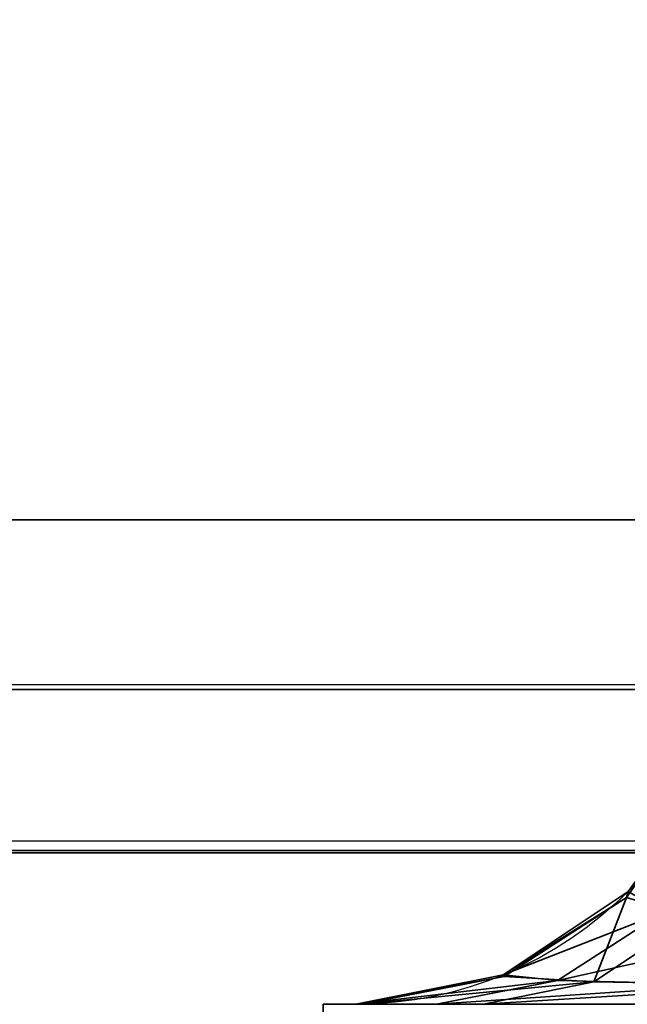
# Model space of a CAD drawing. Header units: millimetres. Extents: x -503 to 6703, y -110 to 193.
# Tile 601 of 656: x 2559.05 to 2560.15, y -26.8 to -25.01. Entities that reach past the tile are written whole.
import ezdxf

# ---------------------------------------------------------------- set-up
doc = ezdxf.new("R2010")
doc.units = ezdxf.units.MM
doc.layers.add('151', color=7, linetype='Continuous', true_color=0xffffff)

# ---------------------------------------------------------------- blocks, each defined once
blk = doc.blocks.new('UG_SURFACE_268')
at = {"layer": '151', "color": 252, "linetype": 'Continuous', "lineweight": 35}
for points in [[(2532.0001, -14, 2075.2499), (2532.0001, -25.92, 2075.2499), (3467.9999, -25.92, 2075.2499), (3467.9999, -14, 2075.2499)], [(2533.5, -14, 2073.75), (3466.5, -14, 2073.75), (3466.5, -25.92, 2073.75), (2533.5, -25.92, 2073.75)], [(3467.9999, -25.92, 2075.2499), (2532.0001, -25.92, 2075.2499), (2532.0592, -26.5209, 2075.1908)], [(3467.9408, -26.5209, 2075.1908), (3467.9999, -25.92, 2075.2499), (2532.0592, -26.5209, 2075.1908)], [(2533.5305, -26.2282, 2073.7197), (2533.5, -25.92, 2073.75), (3466.5, -25.92, 2073.75)], [(2533.5305, -26.2282, 2073.7197), (3466.5, -25.92, 2073.75), (3466.4695, -26.2282, 2073.7197)], [(3466.4695, -26.2282, 2073.7197), (3466.3796, -26.5246, 2073.6296), (2533.6204, -26.5246, 2073.6296), (2533.5305, -26.2282, 2073.7197)], [(2532.0592, -26.5209, 2075.1908), (2532.2344, -27.0987, 2075.0155), (3467.7656, -27.0987, 2075.0155), (3467.9408, -26.5209, 2075.1908)], [(3466.0373, -27.0372, 2073.2872), (2533.9627, -27.0372, 2073.2872), (2533.6204, -26.5246, 2073.6296), (3466.3796, -26.5246, 2073.6296)]]:
    blk.add_3dface(points, dxfattribs=at)
blk = doc.blocks.new('UG_SURFACE_294')
at = {"layer": '151', "color": 252, "linetype": 'Continuous', "lineweight": 35}
for points in [[(2560.2689, -26.6409, 1006.0325), (2560.1506, -26.6058, 1006.4929), (2560.3032, -26.3891, 1006.5109)], [(2560.3032, -26.3891, 1006.5109), (2560.1506, -26.6058, 1006.4929), (2560.154, -26.595, 1006.6233)], [(2560.2179, -26.6324, 1163.8515), (2560.154, -26.595, 1163.3767), (2559.9267, -26.7467, 1163.3767)], [(2559.9267, -26.7467, 1006.6233), (2559.9267, -26.7467, 1163.3767), (2560.154, -26.595, 1163.3767), (2560.154, -26.595, 1006.6233)], [(2559.9267, -26.7467, 1006.6233), (2560.154, -26.595, 1006.6233), (2560.1506, -26.6058, 1006.4929)], [(2560.1506, -26.6058, 1006.4929), (2559.9289, -26.7496, 1006.4666), (2559.9267, -26.7467, 1006.6233)], [(2560.0917, -26.759, 1005.9229), (2559.9289, -26.7496, 1006.4666), (2560.1506, -26.6058, 1006.4929)], [(2560.1506, -26.6058, 1006.4929), (2560.2689, -26.6409, 1006.0325), (2560.0917, -26.759, 1005.9229)], [(2559.9267, -26.7467, 1163.3767), (2560.0255, -26.7568, 1163.9413), (2560.2179, -26.6324, 1163.8515)], [(2560.4649, -26.6593, 1164.2305), (2560.2179, -26.6324, 1163.8515), (2560.0255, -26.7568, 1163.9413)], [(2560.446, -26.7652, 1005.531), (2560.0917, -26.759, 1005.9229), (2560.2689, -26.6409, 1006.0325)], [(2560.0255, -26.7568, 1163.9413), (2560.3368, -26.7639, 1164.3829), (2560.4649, -26.6593, 1164.2305)], [(2560.0255, -26.7568, 1163.9413), (2559.9267, -26.7467, 1163.3767), (2559.659, -26.8, 1163.3767)], [(2559.659, -26.8, 1006.6233), (2559.659, -26.8, 1163.3767), (2559.9267, -26.7467, 1163.3767), (2559.9267, -26.7467, 1006.6233)], [(2559.659, -26.8, 1006.6233), (2559.9267, -26.7467, 1006.6233), (2559.9289, -26.7496, 1006.4666)], [(2559.9289, -26.7496, 1006.4666), (2559.67, -26.8, 1006.436), (2559.659, -26.8, 1006.6233)], [(2559.67, -26.8, 1006.436), (2559.9289, -26.7496, 1006.4666), (2560.0917, -26.759, 1005.9229)], [(2559.659, -26.8, 1163.3767), (2559.8059, -26.8, 1164.0437), (2560.0255, -26.7568, 1163.9413)], [(2560.0917, -26.759, 1005.9229), (2559.891, -26.8, 1005.7988), (2559.67, -26.8, 1006.436)], [(2560.3368, -26.7639, 1164.3829), (2560.0255, -26.7568, 1163.9413), (2559.8059, -26.8, 1164.0437)], [(2559.8059, -26.8, 1164.0437), (2560.1943, -26.8, 1164.5529), (2560.3368, -26.7639, 1164.3829)], [(2559.891, -26.8, 1005.7988), (2560.0917, -26.759, 1005.9229), (2560.446, -26.7652, 1005.531)], [(2560.446, -26.7652, 1005.531), (2560.3263, -26.8, 1005.3487), (2559.891, -26.8, 1005.7988)], [(2559.6001, -26.8, 980), (2559.6001, -26.8, 1165), (2559.659, -26.8, 1006.6233)], [(2559.659, -26.8, 1006.6233), (2559.67, -26.8, 1006.436), (2559.6001, -26.8, 980)], [(2559.67, -26.8, 1006.436), (2559.891, -26.8, 1005.7988), (2559.6001, -26.8, 980)], [(2559.6001, -26.8, 1165), (2559.659, -26.8, 1163.3767), (2559.659, -26.8, 1006.6233)], [(2559.6001, -26.8, 1165), (2561.0001, -26.8, 1165), (2560.5943, -26.8, 1164.7875)], [(2559.6001, -26.8, 980), (2560.3263, -26.8, 1005.3487), (2560.5943, -26.8, 1005.2124)], [(2559.6001, -26.8, 1165), (2559.8059, -26.8, 1164.0437), (2559.659, -26.8, 1163.3767)], [(2560.5943, -26.8, 1164.7875), (2560.1943, -26.8, 1164.5529), (2559.6001, -26.8, 1165)], [(2559.6001, -26.8, 980), (2559.891, -26.8, 1005.7988), (2560.3263, -26.8, 1005.3487)], [(2560.1943, -26.8, 1164.5529), (2559.8059, -26.8, 1164.0437), (2559.6001, -26.8, 1165)], [(2560.5943, -26.8, 1005.2124), (2580.0202, -26.8, 997.9088), (2580.0202, -26.8, 980), (2559.6001, -26.8, 980)], [(2559.6001, -27.5, 1165), (2559.6001, -26.8, 1165), (2559.6001, -26.8, 980), (2559.6001, -27.5, 980)], [(2559.6001, -27.5, 1165), (2561.0001, -27.5, 1165), (2561.0001, -26.8, 1165), (2559.6001, -26.8, 1165)], [(2580.0202, -27.5, 980), (2559.6001, -27.5, 980), (2559.6001, -26.8, 980), (2580.0202, -26.8, 980)]]:
    blk.add_3dface(points, dxfattribs=at)
blk = doc.blocks.new('UG_SURFACE_302')
at = {"layer": '151', "color": 252, "linetype": 'Continuous', "lineweight": 35}
for points in [[(2560.2689, -26.6409, 1006.0325), (2560.1506, -26.6058, 1006.4929), (2560.3032, -26.3891, 1006.5109)], [(2560.3032, -26.3891, 1006.5109), (2560.1506, -26.6058, 1006.4929), (2560.154, -26.595, 1006.6233)], [(2560.2179, -26.6324, 1163.8515), (2560.154, -26.595, 1163.3767), (2559.9267, -26.7467, 1163.3767)], [(2559.9267, -26.7467, 1006.6233), (2559.9267, -26.7467, 1163.3767), (2560.154, -26.595, 1163.3767), (2560.154, -26.595, 1006.6233)], [(2559.9267, -26.7467, 1006.6233), (2560.154, -26.595, 1006.6233), (2560.1506, -26.6058, 1006.4929)], [(2560.1506, -26.6058, 1006.4929), (2559.9289, -26.7496, 1006.4666), (2559.9267, -26.7467, 1006.6233)], [(2560.0917, -26.759, 1005.9229), (2559.9289, -26.7496, 1006.4666), (2560.1506, -26.6058, 1006.4929)], [(2560.1506, -26.6058, 1006.4929), (2560.2689, -26.6409, 1006.0325), (2560.0917, -26.759, 1005.9229)], [(2559.9267, -26.7467, 1163.3767), (2560.0255, -26.7568, 1163.9413), (2560.2179, -26.6324, 1163.8515)], [(2560.4649, -26.6593, 1164.2305), (2560.2179, -26.6324, 1163.8515), (2560.0255, -26.7568, 1163.9413)], [(2560.446, -26.7652, 1005.531), (2560.0917, -26.759, 1005.9229), (2560.2689, -26.6409, 1006.0325)], [(2560.0255, -26.7568, 1163.9413), (2560.3368, -26.7639, 1164.3829), (2560.4649, -26.6593, 1164.2305)], [(2560.0255, -26.7568, 1163.9413), (2559.9267, -26.7467, 1163.3767), (2559.659, -26.8, 1163.3767)], [(2559.659, -26.8, 1006.6233), (2559.659, -26.8, 1163.3767), (2559.9267, -26.7467, 1163.3767), (2559.9267, -26.7467, 1006.6233)], [(2559.659, -26.8, 1006.6233), (2559.9267, -26.7467, 1006.6233), (2559.9289, -26.7496, 1006.4666)], [(2559.9289, -26.7496, 1006.4666), (2559.67, -26.8, 1006.436), (2559.659, -26.8, 1006.6233)], [(2559.67, -26.8, 1006.436), (2559.9289, -26.7496, 1006.4666), (2560.0917, -26.759, 1005.9229)], [(2559.659, -26.8, 1163.3767), (2559.8059, -26.8, 1164.0437), (2560.0255, -26.7568, 1163.9413)], [(2560.0917, -26.759, 1005.9229), (2559.891, -26.8, 1005.7988), (2559.67, -26.8, 1006.436)], [(2560.3368, -26.7639, 1164.3829), (2560.0255, -26.7568, 1163.9413), (2559.8059, -26.8, 1164.0437)], [(2559.8059, -26.8, 1164.0437), (2560.1943, -26.8, 1164.5529), (2560.3368, -26.7639, 1164.3829)], [(2559.891, -26.8, 1005.7988), (2560.0917, -26.759, 1005.9229), (2560.446, -26.7652, 1005.531)], [(2560.446, -26.7652, 1005.531), (2560.3263, -26.8, 1005.3487), (2559.891, -26.8, 1005.7988)], [(2559.6001, -26.8, 980), (2559.6001, -26.8, 1165), (2559.659, -26.8, 1006.6233)], [(2559.659, -26.8, 1006.6233), (2559.67, -26.8, 1006.436), (2559.6001, -26.8, 980)], [(2559.67, -26.8, 1006.436), (2559.891, -26.8, 1005.7988), (2559.6001, -26.8, 980)], [(2559.6001, -26.8, 1165), (2559.659, -26.8, 1163.3767), (2559.659, -26.8, 1006.6233)], [(2559.6001, -26.8, 1165), (2561.0001, -26.8, 1165), (2560.5943, -26.8, 1164.7875)], [(2559.6001, -26.8, 980), (2560.3263, -26.8, 1005.3487), (2560.5943, -26.8, 1005.2124)], [(2559.6001, -26.8, 1165), (2559.8059, -26.8, 1164.0437), (2559.659, -26.8, 1163.3767)], [(2560.5943, -26.8, 1164.7875), (2560.1943, -26.8, 1164.5529), (2559.6001, -26.8, 1165)], [(2559.6001, -26.8, 980), (2559.891, -26.8, 1005.7988), (2560.3263, -26.8, 1005.3487)], [(2560.1943, -26.8, 1164.5529), (2559.8059, -26.8, 1164.0437), (2559.6001, -26.8, 1165)], [(2560.5943, -26.8, 1005.2124), (2580.0202, -26.8, 997.9088), (2580.0202, -26.8, 980), (2559.6001, -26.8, 980)], [(2559.6001, -27.5, 1165), (2559.6001, -26.8, 1165), (2559.6001, -26.8, 980), (2559.6001, -27.5, 980)], [(2559.6001, -27.5, 1165), (2561.0001, -27.5, 1165), (2561.0001, -26.8, 1165), (2559.6001, -26.8, 1165)], [(2580.0202, -27.5, 980), (2559.6001, -27.5, 980), (2559.6001, -26.8, 980), (2580.0202, -26.8, 980)]]:
    blk.add_3dface(points, dxfattribs=at)

msp = doc.modelspace()

# ---------------------------------------------------------------- linework, layer by layer
at = {"layer": '151', "color": 252, "linetype": 'Continuous', "lineweight": -3, "true_color": 0x939598}
for p, q in [((3468, -25.92, 2075.25), (2532, -25.92, 2075.25)), ((3466.5, -25.92, 2073.75), (2533.5, -25.92, 2073.75))]:
    msp.add_line(p, q, dxfattribs=at)
at = {"layer": '151', "color": 252, "linetype": 'Continuous', "lineweight": -3, "true_color": 0x939598, "extrusion": (0, 0, -1)}
for centre in [(-2559.659, -26.1, -1163.3767), (-2559.659, -26.1, -1006.6233), (-2559.659, -26.1, -1163.3767), (-2559.659, -26.1, -1006.6233)]:
    msp.add_arc(centre, 0.7, 180, 270, dxfattribs=at)
at = {"layer": '151', "color": 252, "linetype": 'Continuous', "lineweight": -3, "true_color": 0x939598, "extrusion": (-0.72035, 0, -0.69361)}
msp.add_ellipse((2559.659, -26.1, 1164.4359), major_axis=(1.4, 0, -1.454), ratio=0.69361, start_param=0.338388, end_param=1.570796, dxfattribs=at)
msp.add_ellipse((2559.659, -26.1, 1164.4359), major_axis=(1.4, 0, -1.454), ratio=0.69361, start_param=0.338388, end_param=1.570796, dxfattribs=at)
at = {"layer": '151', "color": 252, "linetype": 'Continuous', "lineweight": -3, "true_color": 0x939598, "extrusion": (-0.72035, 0, 0.69361)}
msp.add_ellipse((2559.659, -26.1, 1005.5641), major_axis=(1.4, 0, 1.454), ratio=0.69361, start_param=4.712389, end_param=5.944798, dxfattribs=at)
msp.add_ellipse((2559.659, -26.1, 1005.5641), major_axis=(1.4, 0, 1.454), ratio=0.69361, start_param=4.712389, end_param=5.944798, dxfattribs=at)
at = {"layer": '151', "color": 252, "linetype": 'Continuous', "lineweight": -3, "true_color": 0x939598, "extrusion": (0.395731, 0, -0.918367)}
msp.add_ellipse((2559.659, -26.1, 1005.5641), major_axis=(1.8537, 0, 0.7988), ratio=0.69361, start_param=0.338388, end_param=1.570796, dxfattribs=at)
msp.add_ellipse((2559.659, -26.1, 1005.5641), major_axis=(1.8537, 0, 0.7988), ratio=0.69361, start_param=0.338388, end_param=1.570796, dxfattribs=at)
at = {"layer": '151', "color": 252, "linetype": 'Continuous', "lineweight": -3, "true_color": 0x939598, "extrusion": (0.395731, 0, 0.918367)}
msp.add_ellipse((2559.659, -26.1, 1164.4359), major_axis=(1.8537, 0, -0.7988), ratio=0.69361, start_param=4.712389, end_param=5.944798, dxfattribs=at)
msp.add_ellipse((2559.659, -26.1, 1164.4359), major_axis=(1.8537, 0, -0.7988), ratio=0.69361, start_param=4.712389, end_param=5.944798, dxfattribs=at)
at = {"layer": '151', "color": 252, "linetype": 'Continuous', "lineweight": -3, "true_color": 0x939598, "extrusion": (0, -1, 6.93889e-16)}
msp.add_ellipse((2561.059, -26.8, 1163.3767), major_axis=(0, 0, 1.4957), ratio=0.936029, start_param=0.338388, end_param=1.570796, dxfattribs=at)
msp.add_ellipse((2561.059, -26.8, 1163.3767), major_axis=(0, 0, 1.4957), ratio=0.936029, start_param=0.338388, end_param=1.570796, dxfattribs=at)

# ---------------------------------------------------------------- block references
at = {"layer": '151', "color": 252, "linetype": 'Continuous', "lineweight": -3, "true_color": 0x939598}
for name in ['UG_SURFACE_268', 'UG_SURFACE_294', 'UG_SURFACE_302']:
    msp.add_blockref(name, (0, 0), dxfattribs=at)

doc.saveas('drawing.dxf')
